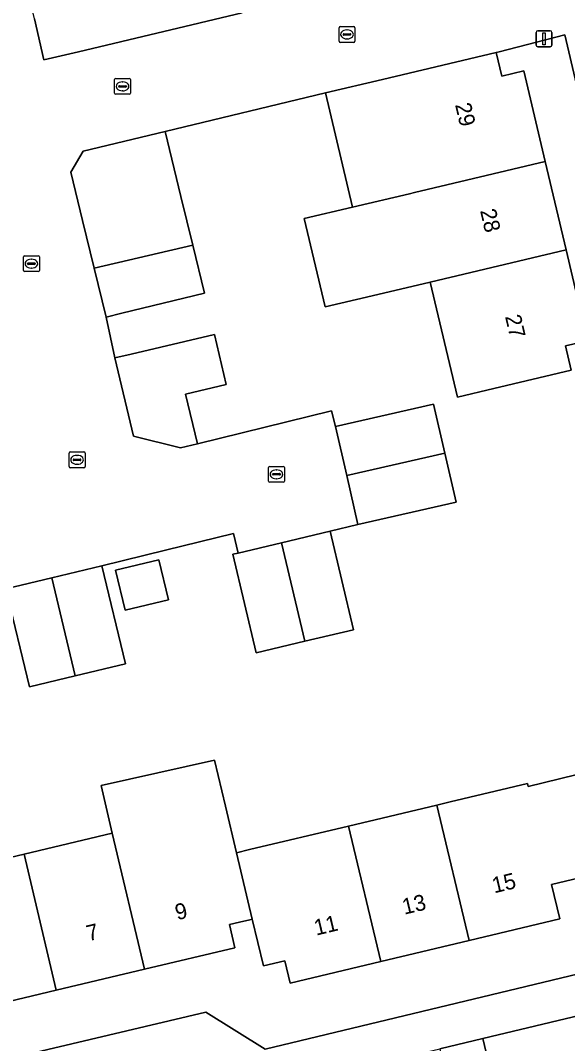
# Model space of a CAD drawing. Extents: x 158472 to 159562, y 388525 to 389606.
# Drawn here: x 159327.3 to 159361.8, y 388771.6 to 388836 of the extents above; entities that cross this region are included whole.
import ezdxf

# ---------------------------------------------------------------- set-up
doc = ezdxf.new("R2010")
doc.units = 0
for name, color, linetype in [('IMGEO_Erf', 7, 'Continuous'), ('IMGEO_Kolk', 7, 'Continuous'), ('IMGEO_Lichtmast', 7, 'Continuous'), ('IMGEO_Muur', 7, 'Continuous'), ('IMGEO_Pand', 7, 'Continuous'), ('IMGEO_Pand_nummerreeks', 7, 'Continuous'), ('IMGEO_Rijbaan_lokaal_open', 7, 'Continuous'), ('IMGEO_Voetpad_open', 7, 'Continuous')]:
    doc.layers.add(name, color=color, linetype=linetype)

msp = doc.modelspace()

# ---------------------------------------------------------------- linework, layer by layer
at = {"layer": 'IMGEO_Erf'}
for points in [[(159328.227, 388836.067), (159328.817, 388833.495), (159330.989, 388833.993), (159341.298, 388836.451)], [(159307.222, 388766.073), (159339.013, 388773.592), (159342.733, 388771.26), (159369, 388777.58), (159381.001, 388796.659), (159376.084, 388817.274), (159366.321, 388814.977), (159361.595, 388835.064)], [(159361.595, 388835.064), (159357.461, 388833.992), (159357.277, 388833.944), (159357.627, 388832.463), (159359.004, 388832.788), (159360.354, 388827.085), (159361.669, 388821.527), (159363.019, 388815.821), (159361.632, 388815.493), (159361.994, 388813.963), (159357.129, 388812.812), (159354.842, 388812.271), (159353.13, 388819.506), (159349.463, 388818.639), (159346.51, 388817.941), (159345.195, 388823.5), (159348.238, 388824.219), (159346.538, 388831.402), (159336.443, 388828.985), (159337.44, 388824.883), (159338.18, 388821.839), (159338.917, 388818.807), (159333.723, 388817.544), (159332.728, 388817.302), (159333.284, 388814.733), (159334.306, 388814.976), (159339.545, 388816.219), (159340.295, 388813.058), (159337.733, 388812.45), (159338.472, 388809.336), (159346.919, 388811.404), (159347.163, 388810.417), (159353.34, 388811.833), (159354.048, 388808.746), (159354.753, 388805.668), (159348.576, 388804.252), (159346.83, 388803.843), (159348.303, 388797.645), (159345.234, 388796.915), (159342.17, 388796.187), (159340.697, 388802.386), (159341.038, 388802.467), (159340.741, 388803.701), (159336.464, 388802.652), (159332.463, 388801.67), (159333.957, 388795.503), (159330.785, 388794.734), (159327.92, 388794.04), (159326.426, 388800.208)], [(159304.661, 388770.544), (159303.003, 388777.526), (159305.192, 388778.046), (159305.155, 388778.201), (159310.02, 388779.357), (159310.919, 388779.57), (159310.282, 388782.266), (159315.834, 388783.585), (159321.383, 388784.903), (159322.02, 388782.207), (159327.571, 388783.525), (159333.122, 388784.844), (159332.415, 388787.835), (159339.554, 388789.442), (159340.245, 388786.535), (159340.939, 388783.616), (159341.761, 388783.811), (159347.992, 388785.291), (159353.547, 388786.61), (159354.379, 388786.808), (159359.243, 388787.963), (159359.284, 388787.791), (159362.292, 388788.506)], [(159363.757, 388782.332), (159360.756, 388781.62), (159361.271, 388779.448), (159355.569, 388778.094), (159350.013, 388776.774), (159344.303, 388775.418), (159343.973, 388776.811), (159342.631, 388776.492), (159341.93, 388779.441), (159341.766, 388779.402), (159341.13, 388779.251), (159340.494, 388779.1), (159340.841, 388777.64), (159335.144, 388776.287), (159329.593, 388774.968), (159324.043, 388773.65), (159318.492, 388772.332), (159312.941, 388771.013)]]:
    msp.add_lwpolyline(points, dxfattribs=at)
msp.add_lwpolyline([(159336.658, 388799.523), (159333.941, 388798.865), (159333.333, 388801.377), (159336.049, 388802.036)], close=True, dxfattribs=at)
at = {"layer": 'IMGEO_Kolk'}
for p, q in [((159347.386, 388834.657), (159347.386, 388835.509)), ((159347.461, 388835.583), (159348.313, 388835.583)), ((159347.874, 388835.363), (159347.899, 388835.363)), ((159348.387, 388835.509), (159348.387, 388834.657)), ((159347.645, 388835.077), (159347.645, 388835.089)), ((159348.083, 388835.04), (159347.685, 388835.04)), ((159347.688, 388835.126), (159348.086, 388835.126)), ((159347.897, 388834.803), (159347.872, 388834.803)), ((159348.129, 388835.089), (159348.129, 388835.077)), ((159348.313, 388834.583), (159347.461, 388834.583)), ((159333.264, 388831.391), (159333.264, 388832.243)), ((159333.339, 388832.317), (159334.191, 388832.317)), ((159333.752, 388832.097), (159333.777, 388832.097)), ((159334.265, 388832.243), (159334.265, 388831.391)), ((159333.523, 388831.811), (159333.523, 388831.823)), ((159333.961, 388831.774), (159333.563, 388831.774)), ((159333.566, 388831.86), (159333.964, 388831.86)), ((159333.775, 388831.537), (159333.75, 388831.537)), ((159334.007, 388831.823), (159334.007, 388831.811)), ((159334.191, 388831.317), (159333.339, 388831.317)), ((159327.607, 388821.165), (159328.459, 388821.165)), ((159327.532, 388820.239), (159327.532, 388821.091)), ((159327.791, 388820.659), (159327.791, 388820.671)), ((159328.229, 388820.622), (159327.831, 388820.622)), ((159327.834, 388820.708), (159328.232, 388820.708)), ((159328.02, 388820.945), (159328.045, 388820.945)), ((159328.275, 388820.671), (159328.275, 388820.659)), ((159328.533, 388821.091), (159328.533, 388820.239)), ((159328.459, 388820.165), (159327.607, 388820.165)), ((159328.043, 388820.385), (159328.018, 388820.385)), ((159330.407, 388807.902), (159330.407, 388808.754)), ((159330.482, 388808.828), (159331.334, 388808.828)), ((159330.666, 388808.322), (159330.666, 388808.334)), ((159331.104, 388808.285), (159330.706, 388808.285)), ((159330.709, 388808.371), (159331.107, 388808.371)), ((159330.895, 388808.608), (159330.92, 388808.608)), ((159331.15, 388808.334), (159331.15, 388808.322)), ((159331.408, 388808.754), (159331.408, 388807.902)), ((159331.334, 388807.828), (159330.482, 388807.828)), ((159330.918, 388808.048), (159330.893, 388808.048)), ((159342.951, 388806.991), (159342.951, 388807.843)), ((159343.026, 388807.917), (159343.878, 388807.917)), ((159343.439, 388807.697), (159343.464, 388807.697)), ((159343.952, 388807.843), (159343.952, 388806.991)), ((159343.21, 388807.411), (159343.21, 388807.423)), ((159343.648, 388807.374), (159343.25, 388807.374)), ((159343.253, 388807.46), (159343.651, 388807.46)), ((159343.462, 388807.137), (159343.437, 388807.137)), ((159343.694, 388807.423), (159343.694, 388807.411)), ((159343.878, 388806.917), (159343.026, 388806.917))]:
    msp.add_line(p, q, dxfattribs=at)
for points in [[(159347.386, 388834.657), (159347.386, 388835.509)], [(159347.461, 388835.583), (159348.313, 388835.583)], [(159348.387, 388835.509), (159348.387, 388834.657)], [(159348.313, 388834.583), (159347.461, 388834.583)], [(159333.264, 388831.391), (159333.264, 388832.243)], [(159333.339, 388832.317), (159334.191, 388832.317)], [(159334.265, 388832.243), (159334.265, 388831.391)], [(159334.191, 388831.317), (159333.339, 388831.317)], [(159327.607, 388821.165), (159328.459, 388821.165)], [(159327.532, 388820.239), (159327.532, 388821.091)], [(159328.533, 388821.091), (159328.533, 388820.239)], [(159328.459, 388820.165), (159327.607, 388820.165)], [(159330.407, 388807.902), (159330.407, 388808.754)], [(159330.482, 388808.828), (159331.334, 388808.828)], [(159331.408, 388808.754), (159331.408, 388807.902)], [(159331.334, 388807.828), (159330.482, 388807.828)], [(159342.951, 388806.991), (159342.951, 388807.843)], [(159343.026, 388807.917), (159343.878, 388807.917)], [(159343.952, 388807.843), (159343.952, 388806.991)], [(159343.878, 388806.917), (159343.026, 388806.917)]]:
    msp.add_lwpolyline(points, dxfattribs=at)
for centre, radius, start, end in [((159347.463, 388835.507), 0.0765, 91.55205, 178.44795), ((159347.463, 388835.507), 0.0765, 91.55205, 178.44795), ((159348.311, 388835.507), 0.0765, 1.55205, 88.44795), ((159348.311, 388835.507), 0.0765, 1.55205, 88.44795), ((159347.463, 388834.659), 0.0765, 181.55205, 268.44795), ((159347.463, 388834.659), 0.0765, 181.55205, 268.44795), ((159347.685, 388835.086), 0.0403, 85.87752, 175.75265), ((159347.682, 388835.076), 0.0366, 178.93798, 274.71019), ((159348.086, 388835.083), 0.043, 264.86636, 352.45326), ((159348.09, 388835.088), 0.0386, 1.73085, 96.63898), ((159348.311, 388834.659), 0.0765, 271.55205, 358.44795), ((159348.311, 388834.659), 0.0765, 271.55205, 358.44795), ((159333.341, 388832.241), 0.0765, 91.55205, 178.44795), ((159333.341, 388832.241), 0.0765, 91.55205, 178.44795), ((159334.189, 388832.241), 0.0765, 1.55205, 88.44795), ((159334.189, 388832.241), 0.0765, 1.55205, 88.44795), ((159333.563, 388831.82), 0.0403, 85.87752, 175.75265), ((159333.56, 388831.81), 0.0366, 178.93798, 274.71019), ((159333.964, 388831.817), 0.043, 264.86636, 352.45326), ((159333.968, 388831.822), 0.0386, 1.73085, 96.63898), ((159333.341, 388831.393), 0.0765, 181.55205, 268.44795), ((159333.341, 388831.393), 0.0765, 181.55205, 268.44795), ((159334.189, 388831.393), 0.0765, 271.55205, 358.44795), ((159334.189, 388831.393), 0.0765, 271.55205, 358.44795), ((159327.609, 388821.089), 0.0765, 91.55205, 178.44795), ((159327.609, 388821.089), 0.0765, 91.55205, 178.44795), ((159328.457, 388821.089), 0.0765, 1.55205, 88.44795), ((159328.457, 388821.089), 0.0765, 1.55205, 88.44795), ((159327.831, 388820.668), 0.0403, 85.87752, 175.75265), ((159327.828, 388820.658), 0.0366, 178.93798, 274.71019), ((159328.232, 388820.665), 0.043, 264.86636, 352.45326), ((159328.236, 388820.67), 0.0386, 1.73085, 96.63898), ((159327.609, 388820.241), 0.0765, 181.55205, 268.44795), ((159327.609, 388820.241), 0.0765, 181.55205, 268.44795), ((159328.457, 388820.241), 0.0765, 271.55205, 358.44795), ((159328.457, 388820.241), 0.0765, 271.55205, 358.44795), ((159330.484, 388808.752), 0.0765, 91.55205, 178.44795), ((159330.484, 388808.752), 0.0765, 91.55205, 178.44795), ((159330.706, 388808.331), 0.0403, 85.87752, 175.75265), ((159330.703, 388808.321), 0.0366, 178.93798, 274.71019), ((159331.107, 388808.328), 0.043, 264.86636, 352.45326), ((159331.111, 388808.333), 0.0386, 1.73085, 96.63898), ((159331.332, 388808.752), 0.0765, 1.55205, 88.44795), ((159331.332, 388808.752), 0.0765, 1.55205, 88.44795), ((159330.484, 388807.904), 0.0765, 181.55205, 268.44795), ((159330.484, 388807.904), 0.0765, 181.55205, 268.44795), ((159331.332, 388807.904), 0.0765, 271.55205, 358.44795), ((159331.332, 388807.904), 0.0765, 271.55205, 358.44795), ((159343.028, 388807.841), 0.0765, 91.55205, 178.44795), ((159343.028, 388807.841), 0.0765, 91.55205, 178.44795), ((159343.876, 388807.841), 0.0765, 1.55205, 88.44795), ((159343.876, 388807.841), 0.0765, 1.55205, 88.44795), ((159343.028, 388806.993), 0.0765, 181.55205, 268.44795), ((159343.028, 388806.993), 0.0765, 181.55205, 268.44795), ((159343.25, 388807.42), 0.0403, 85.87752, 175.75265), ((159343.247, 388807.41), 0.0366, 178.93798, 274.71019), ((159343.651, 388807.417), 0.043, 264.86636, 352.45326), ((159343.655, 388807.422), 0.0386, 1.73085, 96.63898), ((159343.876, 388806.993), 0.0765, 271.55205, 358.44795), ((159343.876, 388806.993), 0.0765, 271.55205, 358.44795)]:
    msp.add_arc(centre, radius, start, end, dxfattribs=at)
for centre, major_axis, ratio, start_param, end_param in [((159347.873, 388835.083), (-0.387, 0.002), 0.722429, 4.712389, 7.853982), ((159347.898, 388835.083), (-0.39, 0.002), 0.717154, 1.570796, 4.712389), ((159333.751, 388831.817), (-0.387, 0.002), 0.722429, 4.712389, 7.853982), ((159333.776, 388831.817), (-0.39, 0.002), 0.717154, 1.570796, 4.712389), ((159328.019, 388820.665), (-0.387, 0.002), 0.722429, 4.712389, 7.853982), ((159328.044, 388820.665), (-0.39, 0.002), 0.717154, 1.570796, 4.712389), ((159330.894, 388808.328), (-0.387, 0.002), 0.722429, 4.712389, 7.853982), ((159330.919, 388808.328), (-0.39, 0.002), 0.717154, 1.570796, 4.712389), ((159343.438, 388807.417), (-0.387, 0.002), 0.722429, 4.712389, 7.853982), ((159343.463, 388807.417), (-0.39, 0.002), 0.717154, 1.570796, 4.712389)]:
    msp.add_ellipse(centre, major_axis=major_axis, ratio=ratio, start_param=start_param, end_param=end_param, dxfattribs=at)
at = {"layer": 'IMGEO_Lichtmast'}
for p, q in [((159359.889, 388835.311), (159360.679, 388835.311)), ((159360.679, 388835.311), (159359.889, 388835.311)), ((159359.789, 388834.411), (159359.789, 388835.211)), ((159359.789, 388835.211), (159359.789, 388834.411)), ((159360.779, 388835.211), (159360.779, 388834.411)), ((159360.779, 388834.411), (159360.779, 388835.211)), ((159360.679, 388834.311), (159359.889, 388834.311)), ((159359.889, 388834.311), (159360.679, 388834.311))]:
    msp.add_line(p, q, dxfattribs=at)
msp.add_lwpolyline([(159360.209, 388835.186), (159360.359, 388835.186), (159360.359, 388834.436), (159360.209, 388834.436), (159360.209, 388835.186)], dxfattribs=at)
for centre, start, end in [((159359.889, 388835.211), 90, 180), ((159359.889, 388835.211), 90, 180), ((159360.679, 388835.211), 0, 90), ((159360.679, 388835.211), 360, 90), ((159359.889, 388834.411), 180, 270), ((159359.889, 388834.411), 180, 270), ((159360.679, 388834.411), 270, 0), ((159360.679, 388834.411), 270, 0)]:
    msp.add_arc(centre, 0.1, start, end, dxfattribs=at)
at = {"layer": 'IMGEO_Muur'}
for points in [[(159350.115, 388832.249), (159336.443, 388828.985)], [(159336.464, 388802.652), (159340.741, 388803.701), (159341.038, 388802.467)]]:
    msp.add_lwpolyline(points, dxfattribs=at)
at = {"layer": 'IMGEO_Pand'}
for points in [[(159357.277, 388833.944), (159350.115, 388832.249), (159346.538, 388831.402), (159348.238, 388824.219), (159351.815, 388825.065), (159352.128, 388825.139), (159360.354, 388827.085), (159359.004, 388832.788), (159357.627, 388832.463)], [(159331.981, 388820.373), (159338.18, 388821.839), (159337.44, 388824.883), (159336.443, 388828.985), (159331.293, 388827.733), (159330.514, 388826.411), (159331.251, 388823.378)], [(159360.354, 388827.085), (159352.128, 388825.139), (159351.815, 388825.065), (159348.238, 388824.219), (159345.195, 388823.5), (159346.51, 388817.941), (159349.463, 388818.639), (159353.13, 388819.506), (159361.669, 388821.527)], [(159331.981, 388820.373), (159332.728, 388817.302), (159333.723, 388817.544), (159338.917, 388818.807), (159338.18, 388821.839)], [(159353.13, 388819.506), (159354.842, 388812.271), (159357.129, 388812.812), (159361.994, 388813.963), (159361.632, 388815.493), (159363.019, 388815.821), (159361.669, 388821.527)], [(159338.472, 388809.336), (159337.733, 388812.45), (159340.295, 388813.058), (159339.545, 388816.219), (159334.306, 388814.976), (159333.284, 388814.733), (159334.45, 388809.82), (159337.402, 388809.082)], [(159354.048, 388808.746), (159353.34, 388811.833), (159347.163, 388810.417), (159347.87, 388807.332)], [(159354.048, 388808.746), (159347.87, 388807.332), (159348.576, 388804.252), (159354.753, 388805.668)], [(159343.763, 388803.114), (159345.234, 388796.915), (159348.303, 388797.645), (159346.83, 388803.843)], [(159343.763, 388803.114), (159341.038, 388802.467), (159340.697, 388802.386), (159342.17, 388796.187), (159345.234, 388796.915)], [(159333.333, 388801.377), (159333.941, 388798.865), (159336.658, 388799.523), (159336.049, 388802.036)], [(159329.326, 388800.91), (159330.785, 388794.734), (159333.957, 388795.503), (159332.463, 388801.67)], [(159329.326, 388800.91), (159326.426, 388800.208), (159327.92, 388794.04), (159330.785, 388794.734)], [(159340.939, 388783.616), (159340.245, 388786.535), (159339.554, 388789.442), (159332.415, 388787.835), (159333.122, 388784.844), (159335.144, 388776.287), (159340.841, 388777.64), (159340.494, 388779.1), (159341.13, 388779.251), (159341.766, 388779.402), (159341.93, 388779.441)], [(159362.292, 388788.506), (159359.284, 388787.791), (159359.243, 388787.963), (159354.379, 388786.808), (159353.547, 388786.61), (159355.569, 388778.094), (159361.271, 388779.448), (159360.756, 388781.62), (159363.757, 388782.332), (159363.025, 388785.419)], [(159355.569, 388778.094), (159353.547, 388786.61), (159347.992, 388785.291), (159350.013, 388776.774)], [(159347.992, 388785.291), (159341.761, 388783.811), (159340.939, 388783.616), (159341.93, 388779.441), (159342.631, 388776.492), (159343.973, 388776.811), (159344.303, 388775.418), (159350.013, 388776.774)], [(159333.122, 388784.844), (159327.571, 388783.525), (159329.593, 388774.968), (159335.144, 388776.287)], [(159324.043, 388773.65), (159329.593, 388774.968), (159327.571, 388783.525), (159322.02, 388782.207)]]:
    msp.add_lwpolyline(points, close=True, dxfattribs=at)
at = {"layer": 'IMGEO_Rijbaan_lokaal_open'}
for points in [[(159359.026, 388870.354), (159349.314, 388867.976), (159355.903, 388839.938), (159353.554, 388839.377), (159345.081, 388837.354), (159341.298, 388836.451), (159330.989, 388833.993), (159328.817, 388833.495), (159328.227, 388836.067), (159327.492, 388839.217), (159326.904, 388841.71), (159326.166, 388844.739), (159325.413, 388847.826), (159324.332, 388852.742), (159323.566, 388855.86), (159322.823, 388858.888), (159322.153, 388861.62), (159325.165, 388862.359), (159335.041, 388864.578), (159334.286, 388867.64), (159333.531, 388870.701)], [(159347.87, 388807.332), (159347.163, 388810.417), (159346.919, 388811.404), (159338.472, 388809.336), (159337.402, 388809.082), (159334.45, 388809.82), (159333.284, 388814.733), (159332.728, 388817.302), (159331.981, 388820.373), (159331.251, 388823.378), (159330.514, 388826.411), (159331.293, 388827.733), (159336.443, 388828.985), (159346.538, 388831.402), (159350.115, 388832.249), (159357.277, 388833.944), (159357.461, 388833.992), (159361.595, 388835.064), (159366.321, 388814.977)], [(159326.426, 388800.208), (159329.326, 388800.91), (159332.463, 388801.67), (159336.464, 388802.652), (159340.741, 388803.701), (159341.038, 388802.467), (159343.763, 388803.114), (159346.83, 388803.843), (159348.576, 388804.252), (159347.87, 388807.332)], [(159367.769, 388774.628), (159356.426, 388771.93), (159357.599, 388767.001), (159357.951, 388767.08), (159361.667, 388767.917), (159368.614, 388769.546)]]:
    msp.add_lwpolyline(points, dxfattribs=at)
msp.add_lwpolyline([(159353.731, 388771.289), (159354.897, 388766.392), (159357.599, 388767.001), (159356.426, 388771.93)], close=True, dxfattribs=at)
at = {"layer": 'IMGEO_Voetpad_open'}
for points in [[(159445.173, 388815.612), (159445.077, 388816.02), (159442.361, 388815.451), (159439.077, 388817.552), (159437.421, 388814.966), (159436.963, 388814.857), (159433.924, 388814.13), (159433.82, 388814.105), (159430.86, 388813.397), (159390.115, 388803.651), (159388.275, 388803.211), (159385.247, 388805.085), (159385.776, 388802.823), (159385.956, 388802.054), (159381.001, 388796.659), (159369, 388777.58), (159342.733, 388771.26), (159339.013, 388773.592), (159307.222, 388766.073), (159308.215, 388763.733), (159331.44, 388769.279)], [(159343.794, 388768.925), (159353.731, 388771.289), (159356.426, 388771.93), (159367.769, 388774.628)]]:
    msp.add_lwpolyline(points, dxfattribs=at)

# ---------------------------------------------------------------- texts
at = {"layer": 'IMGEO_Pand_nummerreeks'}
for s, rotation, p in [('29', 283.28095, (159354.682, 388830.664)), ('28', 283.28095, (159356.255, 388824)), ('27', 283.28287, (159357.825, 388817.344)), ('15', 13.36054, (159357.146, 388781.058)), ('13', 13.36054, (159351.49, 388779.715)), ('9', 13.36138, (159337.201, 388779.366)), ('11', 13.36138, (159345.945, 388778.398)), ('7', 13.36091, (159331.621, 388778.041))]:
    msp.add_text(s, height=1, rotation=rotation, dxfattribs=at).set_placement(p)

doc.saveas('drawing.dxf')
